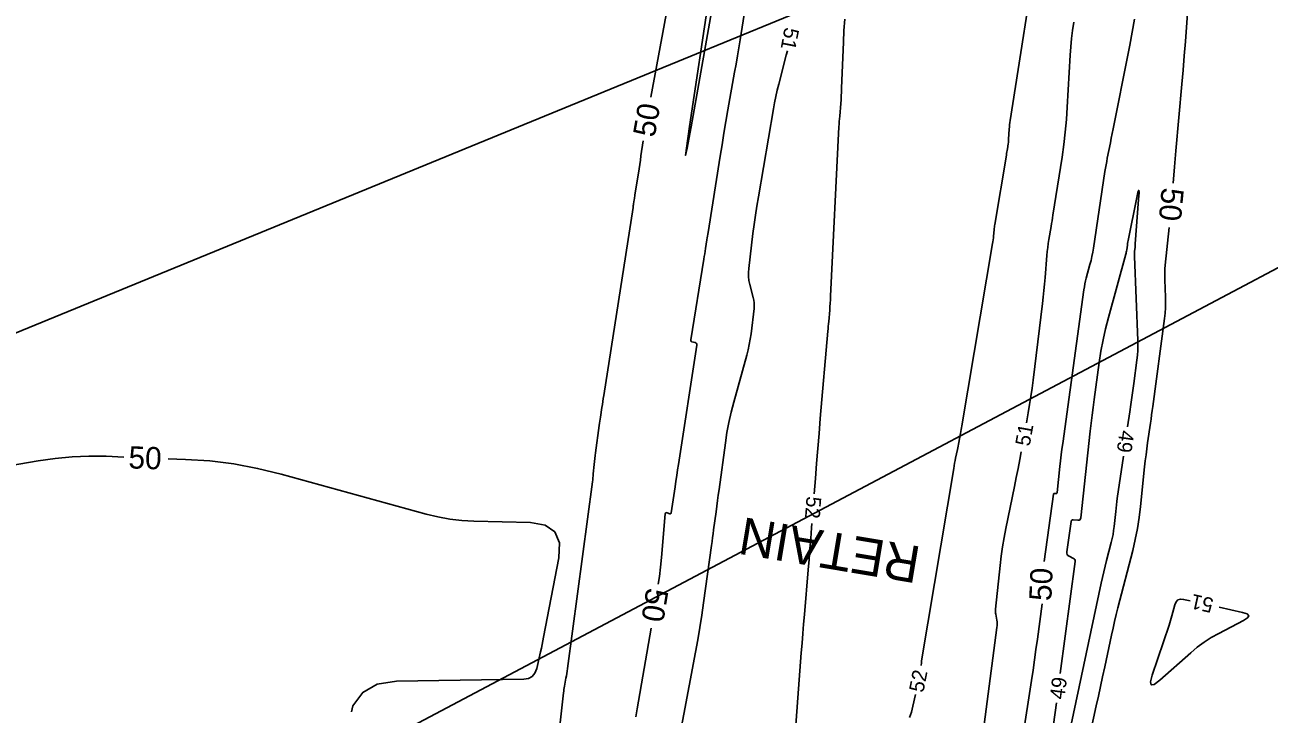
# Model space of a CAD drawing. Extents: x 2384780 to 2405861, y 547869 to 573706.
# Drawn here: x 2396731.7 to 2396899.8, y 554506.9 to 554600 of the extents above; entities that cross this region are included whole.
import ezdxf

# ---------------------------------------------------------------- set-up
doc = ezdxf.new("R2010")
doc.units = 0
for name, color, linetype in [('Breaklines', 7, 'Continuous'), ('Old_Level_60', 7, 'Continuous'), ('Old_Level_61', 7, 'Continuous'), ('Old_Level_63', 7, 'Continuous')]:
    doc.layers.add(name, color=color, linetype=linetype)

msp = doc.modelspace()

# ---------------------------------------------------------------- linework, layer by layer
at = {"layer": 'Old_Level_60'}
for points in [[(2396852.79475, 554513.49825), (2396852.83625, 554513.81825), (2396852.839, 554513.84625), (2396852.8395, 554513.874), (2396852.83775, 554513.9015), (2396852.834, 554513.92925), (2396852.8185, 554514.0195), (2396852.816, 554514.039), (2396852.81525, 554514.05825), (2396852.816, 554514.07775), (2396852.8185, 554514.097), (2396857.1755, 554540.09325), (2396857.2355, 554540.44275), (2396857.299, 554540.7915), (2396857.36575, 554541.13975), (2396857.4355, 554541.4875), (2396857.66875, 554542.62225), (2396857.718, 554542.8655), (2396857.76575, 554543.109), (2396857.812, 554543.353), (2396857.85675, 554543.59725), (2396858.074, 554544.80575), (2396858.12025, 554545.06475), (2396858.16575, 554545.324), (2396858.21075, 554545.58325), (2396858.25525, 554545.84275), (2396862.42725, 554570.4285), (2396862.46775, 554570.6835), (2396862.503, 554570.9395), (2396862.5325, 554571.196), (2396862.55675, 554571.45325), (2396862.6265, 554572.2945), (2396862.6435, 554572.4745), (2396862.664, 554572.65425), (2396862.6885, 554572.83325), (2396862.7165, 554573.012), (2396864.29175, 554582.394), (2396864.32675, 554582.60425), (2396864.361, 554582.8145), (2396864.39475, 554583.025), (2396864.428, 554583.2355), (2396864.53525, 554583.92375), (2396864.55625, 554584.07125), (2396864.574, 554584.21925), (2396864.58775, 554584.36775), (2396864.59825, 554584.5165), (2396864.67725, 554585.89625), (2396864.69775, 554586.19175), (2396864.7255, 554586.48625), (2396864.76075, 554586.78), (2396864.803, 554587.073), (2396868.64675, 554611.488)], [(2396824.14375, 554603.92125), (2396821.49875, 554586.2345), (2396821.0755, 554583.31575), (2396820.96825, 554582.3375), (2396821.1775, 554583.29925), (2396821.703, 554586.20125), (2396824.948, 554604.58275)], [(2396842.46875, 554600.74225), (2396842.35575, 554599.18975), (2396842.278, 554597.634), (2396842.0385, 554591.40025), (2396842.01575, 554590.88425), (2396841.9875, 554590.3685), (2396841.95375, 554589.853), (2396841.91425, 554589.338), (2396841.7765, 554587.656), (2396841.7485, 554587.2955), (2396841.72325, 554586.93475), (2396841.701, 554586.57375), (2396841.68175, 554586.21275), (2396840.5545, 554563.32325), (2396840.529, 554562.853), (2396840.499, 554562.38325), (2396840.46425, 554561.91375), (2396840.425, 554561.4445), (2396840.2895, 554559.912), (2396840.2605, 554559.58375), (2396840.23175, 554559.25525), (2396840.203, 554558.927), (2396840.17475, 554558.5985), (2396839.159, 554546.84625), (2396838.9855, 554544.81325), (2396838.81675, 554542.77975), (2396838.6525, 554540.74575), (2396838.49275, 554538.7115), (2396838.3335, 554536.6495)], [(2396866.99925, 554546.2505), (2396867.24275, 554547.604), (2396867.432, 554548.702), (2396867.60575, 554549.802), (2396867.76375, 554550.90475), (2396867.906, 554552.0095), (2396869.16175, 554562.344), (2396869.2635, 554563.217), (2396869.35725, 554564.09075), (2396869.4425, 554564.96525), (2396869.5195, 554565.84075), (2396869.76875, 554568.8405), (2396869.81975, 554569.3835), (2396869.882, 554569.92525), (2396869.95525, 554570.46575), (2396870.04, 554571.0045), (2396870.33525, 554572.76275), (2396870.398, 554573.1395), (2396870.4595, 554573.5165), (2396870.52, 554573.89375), (2396870.57925, 554574.271), (2396871.80225, 554582.11575), (2396872.04375, 554583.799), (2396872.24375, 554585.48675), (2396872.403, 554587.17875), (2396872.52075, 554588.875), (2396872.9225, 554595.8935), (2396873.0005, 554597.007), (2396873.10675, 554598.11725), (2396873.24125, 554599.2245), (2396873.404, 554600.32875)], [(2396834.70875, 554596.46425), (2396834.5625, 554595.881), (2396833.54075, 554591.98325), (2396833.33125, 554591.14625), (2396833.14, 554590.305), (2396832.96725, 554589.45975), (2396832.81275, 554588.6105), (2396830.789, 554576.73775), (2396830.58575, 554575.50325), (2396830.39725, 554574.2665), (2396830.2235, 554573.0275), (2396830.064, 554571.7865), (2396829.488, 554567.08625), (2396829.44725, 554566.54), (2396829.45875, 554565.99725), (2396829.523, 554565.4585), (2396829.63975, 554564.92325), (2396830.107, 554563.181), (2396830.18875, 554562.8065), (2396830.234, 554562.42925), (2396830.2425, 554562.0495), (2396830.21425, 554561.667), (2396829.8005, 554558.24975), (2396829.69825, 554557.52025), (2396829.56875, 554556.796), (2396829.412, 554556.07725), (2396829.22825, 554555.36375), (2396827.4685, 554549.0305), (2396827.11475, 554547.6685), (2396826.80775, 554546.297), (2396826.5475, 554544.91575), (2396826.33375, 554543.525), (2396825.475, 554537.22825), (2396825.37325, 554536.4805), (2396825.27175, 554535.73275), (2396825.17075, 554534.985), (2396825.07, 554534.237), (2396824.742, 554531.794), (2396824.6715, 554531.2705), (2396824.60075, 554530.747), (2396824.52975, 554530.2235), (2396824.4585, 554529.7), (2396823.39775, 554521.92375), (2396823.15975, 554520.259), (2396822.9005, 554518.59775), (2396822.62, 554516.94), (2396822.31825, 554515.28575), (2396819.879, 554502.38325)], [(2396880.66875, 554545.68725), (2396880.9655, 554547.73725), (2396881.1025, 554548.69225), (2396881.23675, 554549.6475), (2396881.36825, 554550.6035), (2396881.497, 554551.5595), (2396881.9135, 554554.6835), (2396881.98825, 554555.3535), (2396882.034, 554556.025), (2396882.05075, 554556.69775), (2396882.03825, 554557.372), (2396881.588, 554568.70825), (2396881.58425, 554568.87875), (2396881.58625, 554569.04875), (2396881.5945, 554569.219), (2396881.6085, 554569.38875), (2396881.66425, 554569.9435), (2396881.67575, 554570.06225), (2396881.6865, 554570.18125), (2396881.69675, 554570.30025), (2396881.706, 554570.41925), (2396882.1545, 554576.3815), (2396882.2065, 554577.32675), (2396882.173, 554577.64875), (2396882.0545, 554577.3475), (2396881.85075, 554576.423), (2396880.78175, 554571.06075), (2396880.7425, 554570.85725), (2396880.7055, 554570.6535), (2396880.671, 554570.449), (2396880.639, 554570.2445), (2396880.53825, 554569.575), (2396880.51475, 554569.432), (2396880.48675, 554569.28975), (2396880.45475, 554569.1485), (2396880.41825, 554569.00825), (2396878.06575, 554560.441), (2396877.68125, 554558.94575), (2396877.3465, 554557.4405), (2396877.06125, 554555.925), (2396876.82575, 554554.3995), (2396876.137, 554549.39925), (2396875.9935, 554548.32725), (2396875.85775, 554547.25425), (2396875.73, 554546.18025), (2396875.61025, 554545.10525), (2396874.35325, 554533.43425), (2396874.312, 554533.27175), (2396874.22875, 554533.16075), (2396874.10325, 554533.10075), (2396873.936, 554533.092), (2396873.3205, 554533.1475), (2396873.20275, 554533.1415), (2396873.11325, 554533.09975), (2396873.0525, 554533.02225), (2396873.01975, 554532.909), (2396872.44725, 554528.8195), (2396872.44525, 554528.633), (2396872.49575, 554528.47375), (2396872.59825, 554528.34225), (2396872.753, 554528.238), (2396873.34375, 554527.9425), (2396873.45225, 554527.8695), (2396873.5245, 554527.77725), (2396873.56025, 554527.66575), (2396873.56, 554527.535), (2396871.566, 554512.402)], [(2396860.00375, 554495.532), (2396863.0105, 554518.6295), (2396863.033, 554518.8725), (2396863.037, 554519.115), (2396863.023, 554519.35725), (2396862.99075, 554519.599), (2396862.85525, 554520.38825), (2396862.832, 554520.5575), (2396862.8205, 554520.72725), (2396862.82075, 554520.8975), (2396862.83275, 554521.068), (2396863.45, 554526.9685), (2396863.59775, 554528.23075), (2396863.7765, 554529.488), (2396863.986, 554530.7405), (2396864.2265, 554531.988), (2396865.38775, 554537.63475), (2396865.63275, 554538.8455), (2396865.87025, 554540.0575), (2396866.10025, 554541.27125), (2396866.291, 554542.31375)], [(2396872.704, 554504.02475), (2396877.10975, 554524.59875), (2396877.27675, 554525.35975), (2396877.45175, 554526.11875), (2396877.6345, 554526.876), (2396877.82525, 554527.6315), (2396878.4605, 554530.096), (2396878.58675, 554530.626), (2396878.69275, 554531.1595), (2396878.77875, 554531.69675), (2396878.8445, 554532.2375), (2396879.0555, 554534.29025), (2396879.10275, 554534.73), (2396879.15475, 554535.169), (2396879.2115, 554535.6075), (2396879.2725, 554536.04525), (2396880.0955, 554541.7285)], [(2396838.025, 554532.6615), (2396837.97875, 554532.0655), (2396837.86725, 554530.6415), (2396837.75325, 554529.21775), (2396837.63625, 554527.79425), (2396837.5165, 554526.371), (2396837.005, 554520.35475), (2396836.89675, 554519.0655), (2396836.79175, 554517.776), (2396836.68975, 554516.48625), (2396836.5905, 554515.19625), (2396835.53, 554501.1765)], [(2396889.117, 554522.20575), (2396888.21625, 554522.40425), (2396887.79475, 554522.43625), (2396887.45925, 554522.32775), (2396887.20975, 554522.07875), (2396887.046, 554521.689), (2396886.65175, 554520.186), (2396886.5645, 554519.86475), (2396886.47175, 554519.54525), (2396886.37325, 554519.2275), (2396886.26925, 554518.91125), (2396883.9845, 554512.1665), (2396883.76, 554511.273), (2396883.85525, 554510.8625), (2396884.27075, 554510.93475), (2396885.00575, 554511.49)], [(2396885.00575, 554511.49), (2396889.18275, 554515.20775), (2396890.0685, 554515.948), (2396890.995, 554516.629), (2396891.96225, 554517.25075), (2396892.9705, 554517.81275), (2396896.33075, 554519.552), (2396896.86175, 554519.9), (2396897.01475, 554520.1985), (2396896.79, 554520.44725), (2396896.18725, 554520.64675), (2396893.023, 554521.34425)], [(2396851.218, 554506.44825), (2396851.471, 554507.1995), (2396851.66525, 554507.97275), (2396852.0025, 554509.57825)], [(2396871.04325, 554508.43625), (2396870.65625, 554505.49925)]]:
    msp.add_lwpolyline(points, dxfattribs=at)
at = {"layer": 'Old_Level_61'}
for points in [[(2396817.27875, 554524.4515), (2396817.421, 554525.47325), (2396817.5745, 554526.7735), (2396817.7015, 554528.0775), (2396818.21075, 554533.93425), (2396818.23375, 554534.0325), (2396818.282, 554534.0915), (2396818.35575, 554534.1115), (2396818.45475, 554534.092), (2396818.81975, 554533.9645), (2396818.88975, 554533.95075), (2396818.9435, 554533.9645), (2396818.9805, 554534.0055), (2396819.00125, 554534.07375), (2396819.5415, 554537.6075), (2396819.65725, 554538.36475), (2396819.773, 554539.122), (2396819.88875, 554539.87925), (2396820.00425, 554540.6365), (2396822.46575, 554556.741), (2396822.46725, 554556.86225), (2396822.43125, 554556.95925), (2396822.35725, 554557.0315), (2396822.24575, 554557.07925), (2396821.81975, 554557.195), (2396821.74175, 554557.2285), (2396821.69025, 554557.279), (2396821.6655, 554557.34675), (2396821.66725, 554557.4315), (2396823.4225, 554568.315), (2396823.48075, 554568.67675), (2396823.53925, 554569.0385), (2396823.5975, 554569.4), (2396823.65575, 554569.76175), (2396823.84625, 554570.94325), (2396823.887, 554571.1965), (2396823.92775, 554571.44975), (2396823.968, 554571.703), (2396824.00825, 554571.95625), (2396825.63575, 554582.22375), (2396825.8875, 554583.78925), (2396826.146, 554585.35375), (2396826.4115, 554586.917), (2396826.68375, 554588.479), (2396827.58425, 554593.57975), (2396827.77475, 554594.67325), (2396827.96, 554595.7675), (2396828.14, 554596.86275), (2396828.315, 554597.95875), (2396830.883, 554614.28975)], [(2396819.95375, 554610.14675), (2396816.25325, 554590.216)], [(2396886.81325, 554578.57475), (2396886.982, 554580.82025), (2396887.0235, 554581.3565), (2396887.06725, 554581.8925), (2396887.11325, 554582.42825), (2396887.16125, 554582.96375), (2396887.9875, 554591.9465), (2396888.1595, 554593.87175), (2396888.32175, 554595.798), (2396888.47425, 554597.72475), (2396888.61675, 554599.6525), (2396889.0665, 554605.95875)], [(2396881.5755, 554600.74175), (2396881.274, 554598.97375), (2396880.9525, 554597.20925), (2396880.61175, 554595.44825), (2396878.84575, 554586.5895), (2396878.71875, 554585.95225), (2396878.59175, 554585.315), (2396878.4645, 554584.67775), (2396878.3375, 554584.0405), (2396877.9225, 554581.959), (2396877.83625, 554581.5125), (2396877.7555, 554581.065), (2396877.67975, 554580.6165), (2396877.6095, 554580.16725), (2396876.056, 554569.84025), (2396875.96225, 554569.274), (2396875.85175, 554568.71125), (2396875.7245, 554568.152), (2396875.58075, 554567.5965), (2396875.08375, 554565.78675), (2396874.98375, 554565.39775), (2396874.89675, 554565.006), (2396874.8225, 554564.61175), (2396874.76125, 554564.21475), (2396871.90425, 554543.4695), (2396871.7995, 554542.687), (2396871.7005, 554541.904), (2396871.60725, 554541.12025), (2396871.51975, 554540.33575), (2396871.14025, 554536.812), (2396871.125, 554536.752), (2396871.0945, 554536.711), (2396871.04825, 554536.689), (2396870.9865, 554536.68575), (2396870.75975, 554536.70625), (2396870.71625, 554536.704), (2396870.6835, 554536.68875), (2396870.661, 554536.66), (2396870.649, 554536.61825), (2396869.378, 554527.54075)], [(2396815.23975, 554584.30275), (2396814.93625, 554582.27275), (2396814.849, 554581.69225), (2396814.76075, 554581.112), (2396814.67175, 554580.53175), (2396814.58175, 554579.95175), (2396814.12425, 554577.01625), (2396814.09825, 554576.84875), (2396814.07225, 554576.68125), (2396814.0465, 554576.51375), (2396814.02075, 554576.346), (2396813.93675, 554575.7985), (2396813.9185, 554575.68125), (2396813.9005, 554575.56375), (2396813.88225, 554575.4465), (2396813.864, 554575.32925), (2396809.9045, 554549.935), (2396809.842, 554549.5335), (2396809.77975, 554549.132), (2396809.718, 554548.73025), (2396809.65625, 554548.32875), (2396809.455, 554547.01675), (2396809.4125, 554546.7355), (2396809.371, 554546.45425), (2396809.33075, 554546.17275), (2396809.29175, 554545.891), (2396808.787, 554542.20175), (2396808.736, 554541.81075), (2396808.68975, 554541.41925), (2396808.6485, 554541.02725), (2396808.61175, 554540.6345), (2396808.50025, 554539.351), (2396808.47475, 554539.076), (2396808.446, 554538.8015), (2396808.41425, 554538.5275), (2396808.379, 554538.2535), (2396805.00475, 554513.0615), (2396804.959, 554512.73525), (2396804.9095, 554512.4095), (2396804.856, 554512.08425), (2396804.79875, 554511.75975), (2396804.60525, 554510.70075), (2396804.56575, 554510.4735), (2396804.5305, 554510.24575), (2396804.499, 554510.01725), (2396804.47175, 554509.78825), (2396803.403, 554500.10325)], [(2396873.98525, 554496.7635), (2396876.43075, 554508.01425), (2396876.71675, 554509.332), (2396877.0015, 554510.65), (2396877.2855, 554511.96825), (2396877.56825, 554513.28675), (2396878.49075, 554517.594), (2396878.693, 554518.51575), (2396878.905, 554519.4355), (2396879.1265, 554520.35275), (2396879.35725, 554521.268), (2396881.357, 554529.02275), (2396881.705, 554530.48525), (2396881.9975, 554531.958), (2396882.23475, 554533.4405), (2396882.41625, 554534.933), (2396882.967, 554540.2935), (2396883.055, 554541.10675), (2396883.15125, 554541.919), (2396883.25575, 554542.73025), (2396883.36875, 554543.54025), (2396883.75175, 554546.18525), (2396883.833, 554546.752), (2396883.91275, 554547.319), (2396883.99075, 554547.8865), (2396884.06725, 554548.454), (2396885.65025, 554560.32875), (2396885.72975, 554561.04225), (2396885.7785, 554561.757), (2396885.79625, 554562.4735), (2396885.78325, 554563.19125), (2396885.69, 554565.53825), (2396885.67875, 554566.04075), (2396885.68525, 554566.543), (2396885.709, 554567.0445), (2396885.7505, 554567.54575), (2396886.25825, 554572.60075)], [(2396745.0955, 554541.6245), (2396742.6785, 554541.71675), (2396740.38, 554541.74525), (2396738.0895, 554541.655), (2396735.8065, 554541.446), (2396733.5315, 554541.1185), (2396724.06075, 554539.50425), (2396722.05975, 554539.0775), (2396720.11525, 554538.4885), (2396718.22725, 554537.7375), (2396716.396, 554536.82475), (2396687.49525, 554520.8915), (2396686.793, 554520.386), (2396686.30275, 554519.76175), (2396686.025, 554519.01825), (2396685.9595, 554518.1555), (2396686.09175, 554515.14275), (2396686.11675, 554514.497), (2396686.13475, 554513.85125), (2396686.14625, 554513.20525), (2396686.15075, 554512.55925), (2396686.20125, 554483.843)], [(2396775.82325, 554507.2235), (2396776.039, 554508.0105), (2396777.366, 554509.83275), (2396779.326, 554510.946), (2396781.9195, 554511.35025), (2396799.09575, 554511.643), (2396799.7405, 554511.7405), (2396800.2475, 554512.009), (2396800.6165, 554512.448), (2396800.8475, 554513.05775), (2396801.37725, 554515.329), (2396801.48825, 554515.81625), (2396801.59425, 554516.3045), (2396801.695, 554516.79375), (2396801.79075, 554517.28425), (2396803.834, 554528.03575), (2396803.924, 554530.05925), (2396803.3185, 554531.522), (2396802.0175, 554532.42425), (2396800.021, 554532.76575), (2396792.36, 554532.96575), (2396790.72575, 554533.05775), (2396789.106, 554533.24775), (2396787.50075, 554533.53625), (2396785.91025, 554533.923), (2396766.3465, 554539.30875), (2396763.15875, 554540.08875), (2396759.94225, 554540.68175), (2396756.69675, 554541.08775), (2396753.42225, 554541.30675), (2396751.09125, 554541.39575)], [(2396869.106, 554521.82025), (2396868.473, 554517.017), (2396868.285, 554515.62075), (2396868.0895, 554514.2255), (2396867.88625, 554512.8315), (2396867.67525, 554511.4385), (2396865.2505, 554495.718)], [(2396814.25125, 554506.54825), (2396814.33925, 554507.09025), (2396814.43025, 554507.6315), (2396816.291, 554518.5335)]]:
    msp.add_lwpolyline(points, dxfattribs=at)
at = {"layer": 'Old_Level_63'}
for points in [[(2395727.98416, 554147.46061), (2397412.65799, 554838.03553), (2397895.79633, 554886.52031)], [(2395724.84445, 553944.748), (2397412.65799, 554838.03553)]]:
    msp.add_lwpolyline(points, dxfattribs=at)

# ---------------------------------------------------------------- texts
at = {"layer": 'Breaklines'}
msp.add_text('RETAIN', height=5, rotation=170.5052194, dxfattribs=at).set_placement((2396852.929, 554529.4805))
at = {"layer": 'Old_Level_60'}
for s, rotation, p in [('51', 258.9972194, (2396834.35875, 554599.724)), ('51', 79.7991583, (2396867.42875, 554542.989)), ('49', 261.7608278, (2396879.6045, 554545.31625)), ('52', 265.5775, (2396837.30775, 554536.3575)), ('51', 167.5657528, (2396892.3925, 554522.5075)), ('52', 78.5745667, (2396853.071, 554509.74)), ('49', 82.4935806, (2396872.10275, 554508.82075))]:
    msp.add_text(s, height=2, rotation=rotation, dxfattribs=at).set_placement(p)
at = {"layer": 'Old_Level_61'}
for rotation, p in [(80.2749111, (2396816.79125, 554584.68375)), (264.6934917, (2396885.282, 554578.0765)), (357.81475, (2396745.67575, 554540.10125)), (87.2767472, (2396870.348, 554522.13925)), (260.5243722, (2396815.70525, 554524.06725))]:
    msp.add_text('50', height=3, rotation=rotation, dxfattribs=at).set_placement(p)

doc.saveas('drawing.dxf')
